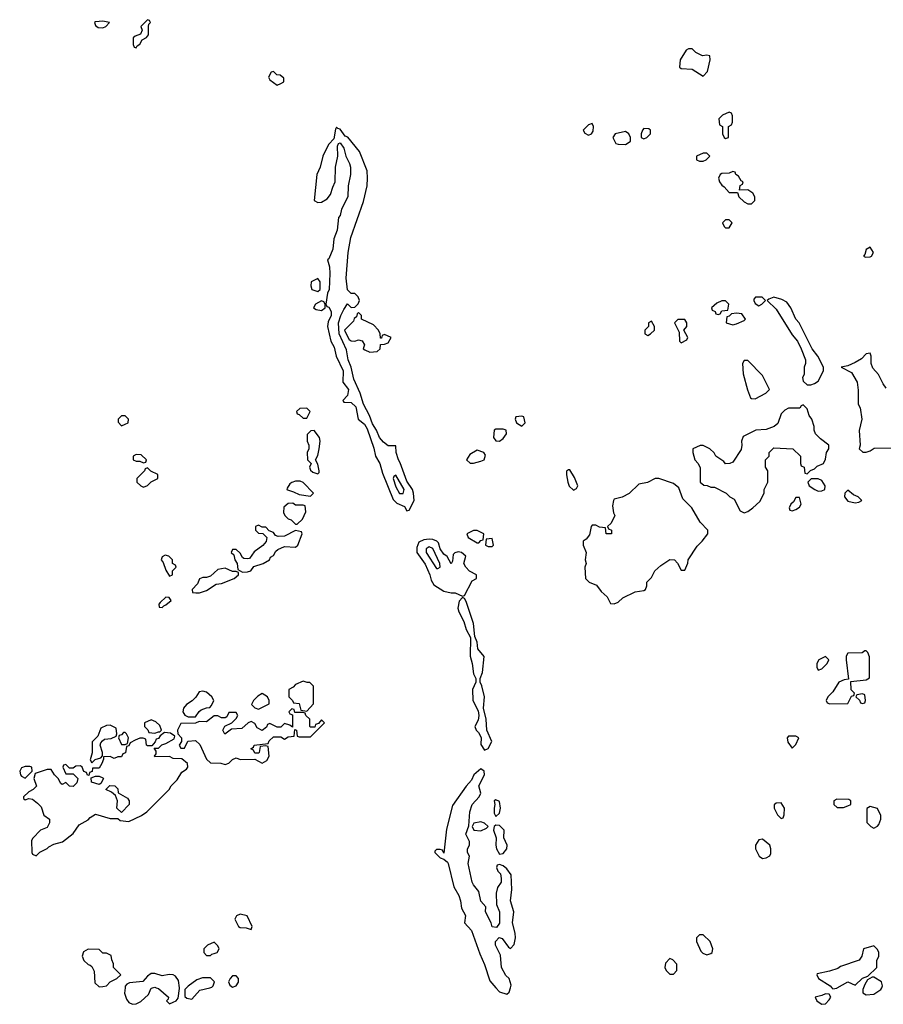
# Model space of a CAD drawing. Header units: inches. Extents: x 2701323 to 2964515, y 494916 to 722124.
# Tile 375 of 656: x 2820641 to 2825302, y 679911 to 685226. Entities that reach past the tile are written whole.
import ezdxf

# ---------------------------------------------------------------- set-up
doc = ezdxf.new("R2010")
doc.units = ezdxf.units.IN
doc.header["$MEASUREMENT"] = 0
doc.layers.add('C8627', color=7, linetype='Continuous')
doc.layers.add('C8628', color=7, linetype='Continuous')

msp = doc.modelspace()

# ---------------------------------------------------------------- linework, layer by layer
at = {"layer": 'C8627', "color": 2, "elevation": 2}
for points in [[(2821209.8, 680000), (2821207.3, 679970), (2821218, 679938), (2821230, 679921), (2821250, 679910.7), (2821270, 679913), (2821294.7, 679925.3), (2821335.9, 679964.1), (2821350, 679998), (2821358.3, 680000)], [(2821378.2, 680000), (2821390, 679996), (2821444.7, 679950), (2821442, 679938), (2821434, 679930), (2821450, 679914), (2821470, 679922), (2821486, 679930), (2821496.4, 679943.6), (2821503.1, 679996.9), (2821502.8, 680000)], [(2821541.3, 680000), (2821531.3, 679990), (2821532, 679952), (2821543.6, 679943.6), (2821570, 679938), (2821613.2, 679986.8), (2821666.2, 680000)], [(2823211.1, 680000), (2823230, 679978.8), (2823270, 679964.7), (2823283.1, 679976.9), (2823289.7, 680000)], [(2825024, 680000), (2825030, 679994), (2825050, 679998), (2825053.5, 680000)], [(2825195.1, 680000), (2825191.3, 679990), (2825192, 679972), (2825210, 679962), (2825250, 679966), (2825289, 679990), (2825293.1, 680000)]]:
    msp.add_lwpolyline(points, dxfattribs=at)
msp.add_lwpolyline([(2824990, 679968), (2824970, 679958), (2824934, 679950), (2824942, 679930), (2824950, 679924.7), (2824970, 679912), (2824990, 679914), (2825010, 679934), (2825018, 679950), (2825010, 679966)], close=True, dxfattribs=at)
at = {"layer": 'C8628', "color": 2}
for points, elevation in [([(2821090, 685217.2), (2821050, 685214), (2821044.7, 685210), (2821050, 685194), (2821063.6, 685183.6), (2821090, 685182), (2821106, 685190), (2821126, 685210)], 2), ([(2821330, 685226), (2821294, 685190), (2821302, 685170), (2821292.7, 685147.3), (2821263.6, 685136.4), (2821252.7, 685127.3), (2821252.7, 685092.7), (2821258, 685078), (2821270, 685074), (2821275.3, 685084.7), (2821290, 685094), (2821302, 685118), (2821326, 685130), (2821336.4, 685143.6), (2821335.3, 685190), (2821338, 685202), (2821346, 685210), (2821342, 685222)], 2), ([(2824270, 685068.7), (2824250, 685068.7), (2824238, 685062), (2824206, 685010), (2824202, 684970), (2824210, 684962), (2824270, 684958.8), (2824330, 684922), (2824353.2, 684946.8), (2824368, 685010), (2824366, 685030), (2824350, 685035.3), (2824326, 685030), (2824289.4, 685049.4)], 2), ([(2822010, 684946), (2821998, 684942), (2821983.6, 684916.4), (2821990, 684902), (2822030, 684872), (2822050, 684882), (2822066, 684890), (2822066, 684910), (2822047.3, 684927.3), (2822028.4, 684928.4)], 2), ([(2824470, 684726), (2824434, 684710), (2824414, 684690), (2824418, 684658), (2824434, 684650), (2824434, 684610), (2824442, 684590), (2824450, 684584.7), (2824466, 684590), (2824466, 684650), (2824482, 684658), (2824487.3, 684672.7), (2824487.3, 684707.3), (2824482, 684722)], 2), ([(2822350, 684646), (2822344.7, 684635.3), (2822336.9, 684583.1), (2822310, 684554), (2822286.9, 684513.1), (2822276.3, 684490), (2822262.4, 684430), (2822244.9, 684390), (2822230.7, 684250.7), (2822250, 684238.8), (2822270, 684241.6), (2822301.1, 684258.9), (2822317.4, 684282.6), (2822330, 684322.8), (2822344.2, 684350), (2822345.1, 684430), (2822358, 684490), (2822356.4, 684543.6), (2822362, 684558), (2822370, 684562), (2822390, 684532), (2822400.5, 684490), (2822420.4, 684450), (2822426, 684430), (2822426, 684390), (2822413.4, 684330), (2822412.2, 684270), (2822376.8, 684203.2), (2822370, 684168.7), (2822362, 684158), (2822354.9, 684090), (2822336.7, 684043.3), (2822330, 683988), (2822310, 683935.3), (2822302, 683930), (2822312.2, 683892.2), (2822315.1, 683855.1), (2822310.3, 683769.7), (2822302.8, 683750), (2822294, 683690), (2822298, 683678), (2822310, 683674), (2822321, 683650), (2822321, 683630), (2822304.9, 683595.1), (2822302, 683570), (2822320.7, 683490), (2822337.3, 683457.3), (2822348.5, 683410), (2822386.4, 683330), (2822384.7, 683270), (2822416.3, 683230), (2822410, 683198), (2822384.7, 683170), (2822386, 683166), (2822390, 683162), (2822430, 683159.1), (2822455.8, 683135.8), (2822467.3, 683070), (2822502, 683042), (2822516.7, 683016.7), (2822552.2, 682912.2), (2822560.7, 682870), (2822583.8, 682830), (2822598.3, 682778.3), (2822655.8, 682635.8), (2822675.5, 682615.5), (2822718, 682598), (2822730, 682574), (2822742, 682578), (2822769.2, 682630.8), (2822767, 682670), (2822760.9, 682690), (2822730, 682735.1), (2822694.5, 682834.5), (2822685.1, 682850), (2822673.2, 682890), (2822670, 682926), (2822630, 682926), (2822605.1, 682945.1), (2822582, 682970), (2822566.6, 683010), (2822544.8, 683044.8), (2822529.5, 683090), (2822495.6, 683150), (2822478.4, 683210), (2822445.1, 683285.1), (2822429.4, 683350), (2822414.5, 683390), (2822404, 683444), (2822365.2, 683530), (2822362, 683590), (2822374, 683630), (2822390, 683662), (2822410, 683692), (2822430, 683672), (2822450, 683674), (2822468.4, 683691.6), (2822475.3, 683710), (2822468, 683730), (2822450, 683748), (2822430, 683748), (2822410, 683768), (2822403, 683830), (2822413, 683970), (2822428.4, 684050), (2822496, 684244), (2822516.9, 684330), (2822518, 684370), (2822515.6, 684410), (2822474.9, 684514.9), (2822411.7, 684591.7), (2822398, 684598), (2822370, 684635.3), (2822358, 684638)], 2), ([(2823730, 684666), (2823710, 684658), (2823682, 684630), (2823690, 684614), (2823710, 684602), (2823726, 684610), (2823736.4, 684623.6), (2823738, 684650)], 2), ([(2823910, 684622), (2823854, 684610), (2823842, 684590), (2823858, 684558), (2823870, 684554), (2823910, 684552), (2823930, 684564.7), (2823938, 684570), (2823938, 684590), (2823928, 684610)], 2), ([(2824010, 684638), (2824002, 684630), (2823994, 684610), (2823994, 684590), (2824010, 684582), (2824026, 684590), (2824046, 684610), (2824046, 684630), (2824036.4, 684636.4)], 2), ([(2824350, 684506), (2824330, 684506), (2824294, 684490), (2824294, 684470), (2824310, 684462), (2824330, 684462), (2824346, 684470), (2824366, 684490)], 2), ([(2824490, 684406), (2824470, 684398), (2824430, 684395.3), (2824422, 684390), (2824412, 684370), (2824418, 684350), (2824430, 684332), (2824443.6, 684323.6), (2824470, 684294), (2824514, 684294), (2824522, 684270), (2824550, 684242), (2824570, 684231.3), (2824590, 684232), (2824608, 684250), (2824608, 684270), (2824598, 684290), (2824570, 684308), (2824526, 684306), (2824528.4, 684331.6), (2824542, 684338), (2824546, 684350), (2824535.3, 684355.3), (2824520.4, 684380.4), (2824506, 684390), (2824502, 684402)], 2), ([(2824470, 684146), (2824450, 684146), (2824434, 684130), (2824442, 684110), (2824450, 684102), (2824470, 684102), (2824486, 684130)], 2), ([(2825230, 683998), (2825210, 683986), (2825202, 683958), (2825194, 683950), (2825204.7, 683944.7), (2825230, 683946), (2825238, 683950), (2825248, 683970)], 2), ([(2822250, 683828), (2822214, 683810), (2822212, 683790), (2822218, 683770), (2822250, 683758), (2822262, 683770), (2822262, 683810)], 2), ([(2824647.3, 683727.3), (2824612.7, 683727.3), (2824603.6, 683716.4), (2824602, 683710), (2824610, 683694), (2824630, 683682), (2824646, 683690), (2824666, 683710)], 2), ([(2824710, 683728), (2824683.6, 683716.4), (2824674, 683710), (2824723, 683663), (2824810, 683524.7), (2824838, 683490), (2824858, 683450), (2824882, 683390), (2824882, 683370), (2824874, 683350), (2824874, 683310), (2824866, 683294), (2824870, 683274), (2824890, 683254), (2824910, 683254), (2824930, 683262), (2824950, 683274), (2824978, 683330), (2824978, 683350), (2824948, 683410), (2824918, 683450), (2824848, 683590), (2824829.1, 683609.1), (2824802, 683670), (2824780.4, 683700.4), (2824754.6, 683714.6)], 2), ([(2822270, 683708.7), (2822238, 683690), (2822226, 683670), (2822241.4, 683661.4), (2822270, 683656), (2822288.7, 683670), (2822288.7, 683690), (2822282, 683702)], 2), ([(2824450, 683708), (2824430, 683708), (2824403.6, 683696.4), (2824374, 683670), (2824378, 683658), (2824394, 683650), (2824398, 683638), (2824410, 683634), (2824422, 683638), (2824430, 683654), (2824462, 683658), (2824468, 683690)], 2), ([(2822470, 683646), (2822462, 683638), (2822458, 683622), (2822446.4, 683613.6), (2822442, 683598), (2822394, 683550), (2822402, 683530), (2822419.6, 683499.6), (2822430, 683492), (2822450, 683491.3), (2822470, 683498), (2822490, 683492), (2822502, 683470), (2822494, 683450), (2822503.6, 683443.6), (2822530, 683432), (2822570, 683434), (2822586, 683450), (2822587.3, 683472.7), (2822610, 683474), (2822630, 683482), (2822646, 683510), (2822610, 683526), (2822598, 683522), (2822592.7, 683507.3), (2822587.3, 683507.3), (2822586, 683530), (2822578, 683550), (2822550, 683578), (2822486, 683610), (2822486, 683630)], 2), ([(2824230, 683608), (2824192.7, 683607.3), (2824174, 683590), (2824199.6, 683539.6), (2824202, 683490), (2824210, 683482), (2824242, 683498), (2824246, 683510), (2824226, 683550), (2824242, 683570), (2824242, 683590)], 2), ([(2824510, 683642), (2824482, 683638), (2824470, 683626), (2824458, 683622), (2824454, 683590), (2824490, 683578), (2824510, 683584.7), (2824550, 683602), (2824558, 683610), (2824539, 683639)], 2), ([(2824050, 683598), (2824034, 683590), (2824034, 683570), (2824014, 683550), (2824014, 683530), (2824030, 683522), (2824046, 683530), (2824066, 683550), (2824066, 683570)], 2), ([(2824570, 683386), (2824550, 683386), (2824542, 683370), (2824545.4, 683314.6), (2824567.9, 683227.9), (2824585.5, 683185.5), (2824590, 683181), (2824610, 683178.8), (2824668, 683210), (2824688, 683230), (2824650, 683306)], 2), ([(2822190, 683128), (2822152.7, 683127.3), (2822134, 683110), (2822138, 683098), (2822150, 683094), (2822170, 683074), (2822190, 683074), (2822208, 683110)], 2), ([(2824870, 683146), (2824858, 683142), (2824851.6, 683128.4), (2824790, 683128), (2824770, 683118), (2824750, 683098), (2824733.2, 683046.8), (2824712, 683030), (2824670, 683014), (2824614, 683010), (2824544.9, 682975.1), (2824536, 682950), (2824538.8, 682930), (2824534.4, 682905.6), (2824490, 682838), (2824474, 682830), (2824449.1, 682829.1), (2824440.4, 682840.4), (2824398, 682870), (2824388.4, 682888.4), (2824366, 682910), (2824330, 682928), (2824312.7, 682927.3), (2824274, 682910), (2824274, 682890), (2824284.7, 682850), (2824302, 682830), (2824312.7, 682807.3), (2824314, 682730), (2824332.7, 682712.7), (2824351.6, 682711.6), (2824370, 682702), (2824390, 682702), (2824454, 682670), (2824474, 682650), (2824496.9, 682636.9), (2824530, 682574), (2824550, 682564.7), (2824570, 682571.3), (2824598, 682590), (2824634.6, 682625.4), (2824658, 682670), (2824658, 682690), (2824678, 682730), (2824678, 682790), (2824666, 682810), (2824666, 682850), (2824686, 682870), (2824686, 682890), (2824710, 682914), (2824814, 682910), (2824854, 682870), (2824854, 682830), (2824858, 682818), (2824874, 682810), (2824878, 682778), (2824890, 682774), (2824908, 682792), (2824930, 682802), (2824944.7, 682815.3), (2824978, 682830), (2824990, 682854), (2824995.3, 682890), (2825008, 682910), (2825008, 682930), (2824962.7, 682962.7), (2824935.3, 682990), (2824928.7, 683010), (2824928.7, 683030), (2824915.3, 683070), (2824902, 683090), (2824890, 683126)], 2), ([(2821210, 683088), (2821190, 683088), (2821172, 683070), (2821172.7, 683052.7), (2821190, 683034), (2821210, 683042), (2821226, 683050), (2821228, 683070)], 2), ([(2823350, 683086), (2823318, 683082), (2823314, 683070), (2823322, 683050), (2823350, 683032), (2823368, 683050), (2823362, 683082)], 2), ([(2822230, 683008), (2822212.7, 683007.3), (2822192.7, 682987.3), (2822192, 682950), (2822202, 682930), (2822202, 682910), (2822192, 682890), (2822194, 682850), (2822214, 682830), (2822204.7, 682810), (2822210, 682794), (2822223.6, 682783.6), (2822250, 682774), (2822258, 682782), (2822258, 682790), (2822250, 682826), (2822238, 682850), (2822250, 682874), (2822257.2, 682910), (2822262, 682950), (2822259, 682970)], 2), ([(2823250, 683015.3), (2823210, 683015.3), (2823202, 683010), (2823198, 682970), (2823210, 682952), (2823230, 682951.3), (2823250, 682966), (2823268.7, 682990), (2823266, 683010)], 2), ([(2821270, 682878), (2821254, 682870), (2821254, 682850), (2821270, 682842), (2821290, 682842), (2821310, 682834), (2821322, 682838), (2821326, 682850), (2821296.4, 682876.4)], 2), ([(2823110, 682902), (2823070, 682878), (2823052, 682850), (2823071.6, 682831.6), (2823090, 682831.3), (2823130, 682842.8), (2823148, 682850), (2823154.6, 682874.6), (2823146, 682890)], 2), ([(2821330, 682806), (2821318, 682802), (2821314, 682790), (2821274, 682750), (2821274, 682730), (2821294, 682710), (2821310, 682702), (2821330, 682712), (2821350, 682732), (2821386, 682750), (2821386, 682770), (2821348.4, 682788.4)], 2), ([(2822670, 682767.3), (2822660.3, 682759.8), (2822657, 682750), (2822670, 682703.8), (2822690, 682669.1), (2822710, 682667.6), (2822715.3, 682690)], 6), ([(2823603.6, 682796.4), (2823592, 682788), (2823591.3, 682768.7), (2823599.1, 682730), (2823606.9, 682706.9), (2823630, 682686), (2823645.2, 682694.8), (2823653.2, 682710), (2823635.3, 682755.3), (2823610, 682795.3)], 2), ([(2822130, 682735.3), (2822110, 682728), (2822099.6, 682720.4), (2822083.6, 682696.4), (2822082, 682690), (2822087.1, 682687.1), (2822118, 682678), (2822150, 682662), (2822210, 682654), (2822226, 682670), (2822170, 682728), (2822154.6, 682734.6)], 2), ([(2824090, 682749), (2824070, 682749), (2824028.4, 682728.4), (2823982, 682718), (2823930, 682668), (2823891.6, 682648.4), (2823850, 682638), (2823844.7, 682630), (2823841, 682601), (2823844.7, 682564.7), (2823852, 682550), (2823832.7, 682507.3), (2823814, 682490), (2823818, 682478), (2823834, 682470), (2823834, 682450), (2823806, 682450), (2823802, 682482), (2823770, 682486), (2823750, 682498), (2823730, 682498), (2823724.7, 682490), (2823715.3, 682444.7), (2823698, 682422), (2823682, 682410), (2823682, 682390), (2823698, 682350), (2823692, 682310), (2823698, 682290), (2823691.3, 682270), (2823694, 682210), (2823714, 682190), (2823753.4, 682173.4), (2823779.8, 682139.8), (2823812, 682110), (2823830, 682074), (2823850, 682072), (2823870, 682082), (2823895.5, 682104.5), (2823962, 682138), (2824010, 682144.7), (2824018, 682150), (2824026, 682170), (2824026, 682190), (2824050, 682214), (2824068.9, 682251.1), (2824100.2, 682279.8), (2824150, 682312), (2824174, 682310), (2824191.6, 682291.6), (2824210, 682254), (2824230, 682254), (2824247.3, 682292.7), (2824248, 682310), (2824296.5, 682383.5), (2824324, 682410), (2824354, 682450), (2824354, 682470), (2824312.9, 682512.9), (2824268.7, 682590), (2824220.2, 682640.2), (2824198, 682698), (2824170, 682722)], 2), ([(2824950, 682748), (2824912.7, 682747.3), (2824894, 682730), (2824902, 682710), (2824932, 682690), (2824950, 682681), (2824970, 682682), (2824986, 682690), (2824988, 682710), (2824970, 682738)], 2), ([(2825110, 682686), (2825094, 682670), (2825092, 682650), (2825110, 682626), (2825150, 682618), (2825170, 682622), (2825186, 682630), (2825166, 682650), (2825140.2, 682660.2)], 2), ([(2822115.3, 682615.3), (2822090, 682614), (2822066, 682594), (2822065.4, 682565.4), (2822072, 682550), (2822090, 682532), (2822105.4, 682525.4), (2822130, 682502), (2822138, 682502), (2822168, 682530), (2822186, 682570), (2822182, 682602), (2822170, 682606), (2822130, 682606)], 2), ([(2824850, 682646), (2824830, 682646), (2824816.9, 682623.1), (2824802, 682610), (2824794, 682590), (2824798, 682578), (2824810, 682574), (2824830, 682582), (2824850, 682594), (2824858, 682610)], 2), ([(2821930, 682498), (2821914, 682490), (2821914, 682470), (2821930, 682454), (2821952.7, 682452.7), (2821974, 682430), (2821971.6, 682408.4), (2821952.7, 682387.3), (2821907.1, 682352.9), (2821882, 682318), (2821870, 682315.3), (2821850, 682318), (2821843.1, 682323.1), (2821830, 682346), (2821810, 682366), (2821790, 682366), (2821782, 682350), (2821796.9, 682336.9), (2821802, 682310), (2821814, 682290), (2821818, 682258), (2821842.8, 682242.8), (2821870, 682244.9), (2821888, 682250), (2821905.2, 682274.8), (2821955.3, 682290), (2821988.7, 682310), (2821995.3, 682324.7), (2822010, 682334), (2822023.1, 682356.9), (2822034.6, 682365.4), (2822070, 682382), (2822130, 682378), (2822142, 682390), (2822166, 682450), (2822162, 682462), (2822130, 682468), (2822070, 682438), (2822036.4, 682436.4), (2822022, 682442), (2822010, 682458), (2821987.3, 682467.3), (2821970, 682486), (2821950, 682486)], 2), ([(2823110, 682468), (2823090, 682468), (2823054, 682450), (2823062, 682430), (2823110, 682402), (2823118, 682402), (2823130, 682414), (2823142, 682418), (2823146, 682450)], 2), ([(2822850, 682421.7), (2822822.3, 682417.7), (2822794.9, 682405.1), (2822783.5, 682376.5), (2822784.7, 682350), (2822830, 682286.8), (2822854, 682230), (2822860.9, 682200.9), (2822875.2, 682175.2), (2822930, 682141), (2822970, 682131.3), (2822991.6, 682131.6), (2823030, 682114), (2823042, 682118), (2823083.1, 682196.9), (2823106, 682210), (2823106, 682230), (2823068.9, 682248.9), (2823048, 682270), (2823038, 682290), (2823048, 682330), (2823026, 682350), (2823006.8, 682353.2), (2822990, 682348), (2822981, 682339), (2822976.9, 682303.1), (2822970, 682288), (2822947.5, 682327.5), (2822930, 682340.9), (2822910, 682369.4), (2822901.6, 682401.6), (2822891.5, 682411.5), (2822870, 682420.5)], 2), ([(2823190, 682426), (2823158, 682422), (2823154, 682390), (2823170, 682382), (2823190, 682382), (2823198, 682390)], 2), ([(2821425.4, 682334.6), (2821410, 682326), (2821404.7, 682310), (2821416, 682296), (2821430, 682254), (2821450, 682222), (2821466, 682230), (2821466, 682250), (2821486, 682270), (2821482, 682282), (2821466, 682290), (2821466, 682310), (2821446, 682330)], 2), ([(2822850, 682380.9), (2822833.7, 682370), (2822834.7, 682350), (2822890, 682263.8), (2822897, 682263), (2822909.3, 682270.7), (2822907.8, 682290), (2822870.4, 682370.4)], 6), ([(2821750, 682266), (2821710, 682258), (2821670, 682222), (2821650, 682214), (2821630, 682215.3), (2821611.6, 682208.4), (2821599.8, 682180.2), (2821572, 682150), (2821574, 682134), (2821591.6, 682131.6), (2821611.6, 682131.6), (2821650, 682144.7), (2821701.2, 682178.8), (2821730, 682182.8), (2821798, 682210), (2821822, 682230), (2821822, 682242), (2821810, 682248), (2821790, 682248)], 2), ([(2821430, 682108), (2821399.6, 682080.4), (2821392, 682070), (2821394, 682054), (2821410, 682052), (2821418, 682062), (2821430, 682066.8), (2821458, 682090), (2821447.3, 682107.3)], 2), ([(2823030, 682106), (2823012.7, 682087.3), (2823006, 682050), (2823011.3, 682030), (2823038, 681978), (2823050, 681934), (2823074, 681890), (2823071.3, 681790), (2823082.8, 681750), (2823090, 681694), (2823102, 681670), (2823102, 681650), (2823084.7, 681610), (2823086.8, 681550), (2823114.8, 681494.8), (2823118.8, 681470), (2823114.8, 681445.2), (2823098, 681410), (2823104.7, 681390), (2823117.3, 681377.3), (2823130.8, 681350.8), (2823130, 681314), (2823150, 681282), (2823170, 681292), (2823188.7, 681330), (2823162, 681390), (2823159, 681450), (2823144, 681510), (2823149, 681570), (2823135.3, 681630), (2823126, 681650), (2823126, 681670), (2823138, 681702), (2823148.4, 681788.4), (2823114, 681830), (2823110, 681866), (2823096.4, 681896.4), (2823090, 681966), (2823050, 682086), (2823042, 682102)], 2), ([(2825210, 681818), (2825202, 681818), (2825187.3, 681807.3), (2825110, 681806), (2825102, 681790), (2825102, 681770), (2825114, 681666), (2825090, 681662), (2825062, 681650), (2825030, 681598), (2825002, 681570), (2824994, 681550), (2824998, 681538), (2825012.7, 681532.7), (2825110, 681534), (2825130, 681574), (2825142, 681578), (2825146, 681590), (2825128.9, 681608.9), (2825126, 681654), (2825210, 681662), (2825227.3, 681672.7), (2825227.3, 681787.3), (2825218, 681810)], 2), ([(2824990, 681788), (2824954, 681770), (2824942, 681750), (2824942, 681730), (2824950, 681714), (2824970, 681722), (2824998, 681750), (2825008, 681770)], 2), ([(2822170, 681655.3), (2822130, 681638), (2822116.9, 681623.1), (2822094, 681610), (2822094, 681570), (2822114, 681550), (2822118, 681538), (2822150, 681534), (2822158, 681498), (2822190, 681494), (2822227.3, 681532.7), (2822227.3, 681627.3), (2822207.3, 681647.3), (2822192.7, 681647.3)], 2), ([(2821630, 681602), (2821610, 681598), (2821591.1, 681568.9), (2821571, 681549), (2821542, 681530), (2821524.7, 681510), (2821522, 681490), (2821531.6, 681471.6), (2821550, 681462), (2821590, 681462), (2821610, 681492), (2821620.2, 681499.8), (2821648.4, 681511.6), (2821667.3, 681512.7), (2821676.4, 681523.6), (2821688, 681550), (2821678, 681570), (2821650, 681595.3)], 2), ([(2821950, 681588), (2821925.4, 681574.6), (2821902, 681550), (2821892, 681530), (2821910, 681512), (2821930, 681504.7), (2821987.3, 681532.7), (2821988, 681550), (2821978, 681570)], 2), ([(2825190, 681586), (2825158, 681582), (2825154, 681570), (2825172.7, 681552.7), (2825178, 681538), (2825190, 681534), (2825202, 681538), (2825206, 681550), (2825202, 681582)], 2), ([(2822110, 681506), (2822094, 681490), (2822098, 681478), (2822114, 681474), (2822114, 681406), (2822098, 681418), (2822070, 681426), (2822050, 681406), (2822030, 681406), (2821990, 681426), (2821978, 681422), (2821972.7, 681407.3), (2821950, 681388), (2821923.1, 681403.1), (2821910, 681426), (2821890, 681438), (2821874, 681430), (2821839.6, 681400.4), (2821783.6, 681396.4), (2821748.4, 681368.4), (2821738, 681390), (2821748.4, 681411.6), (2821786, 681430), (2821810, 681454), (2821818, 681470), (2821810, 681486), (2821770, 681486), (2821758, 681462), (2821750, 681458), (2821730, 681458), (2821710, 681468), (2821690, 681468), (2821650, 681435.3), (2821610, 681438), (2821590, 681428), (2821510, 681426), (2821492, 681390), (2821494, 681370), (2821514, 681350), (2821514, 681330), (2821502, 681310), (2821510, 681294), (2821530, 681294), (2821548, 681332), (2821590, 681334), (2821612.7, 681312.7), (2821650, 681234), (2821670, 681214), (2821727.3, 681212.7), (2821750, 681204.7), (2821770, 681212), (2821790, 681232), (2821810, 681242), (2821830, 681232), (2821910, 681234), (2821950, 681212), (2821974, 681226), (2821988, 681250), (2821982, 681302), (2821970, 681306), (2821938, 681302), (2821934, 681270), (2821930, 681266), (2821910, 681266), (2821902, 681282), (2821888, 681290), (2821902, 681298), (2821906, 681310), (2821982, 681318), (2821987.3, 681332.7), (2822010, 681354), (2822050, 681354), (2822070, 681342), (2822090, 681354), (2822122, 681358), (2822126, 681394), (2822134, 681390), (2822138, 681358), (2822150, 681354), (2822210, 681354), (2822286, 681430), (2822270, 681446), (2822254, 681426), (2822238, 681422), (2822234, 681406), (2822210, 681406), (2822206, 681410), (2822206, 681450), (2822186, 681470), (2822182, 681482), (2822170, 681486), (2822126, 681486), (2822122, 681502)], 2), ([(2821350, 681446), (2821314, 681430), (2821314, 681410), (2821332.7, 681392.7), (2821338, 681378), (2821370, 681374), (2821390, 681382), (2821398, 681382), (2821406, 681390), (2821396.4, 681416.4), (2821376.4, 681436.4)], 2), ([(2821422, 681378), (2821399.6, 681360.4), (2821390, 681346), (2821378, 681342), (2821372.7, 681327.3), (2821354, 681306), (2821330, 681306), (2821326, 681310), (2821322, 681342), (2821307.3, 681347.3), (2821290, 681348), (2821263.6, 681336.4), (2821238, 681322), (2821230, 681306), (2821218, 681302), (2821211.6, 681268.4), (2821198, 681262), (2821190, 681246), (2821170, 681246), (2821150, 681238), (2821130, 681248), (2821094, 681246), (2821094, 681234), (2821084.7, 681210), (2821070, 681186), (2821034, 681186), (2821032, 681168), (2821018, 681162), (2821014, 681146), (2821007.3, 681147.3), (2821002, 681162), (2820987.3, 681167.3), (2820978, 681190), (2820970, 681198), (2820943.6, 681196.4), (2820930, 681186), (2820910, 681186), (2820890, 681206), (2820878, 681202), (2820874, 681190), (2820890, 681154), (2820930, 681154), (2820954, 681130), (2820950, 681106), (2820930, 681086), (2820910, 681088), (2820890, 681108), (2820870, 681098), (2820863.1, 681103.1), (2820848, 681130), (2820828.9, 681148.9), (2820810, 681178), (2820790, 681178), (2820723.6, 681156.4), (2820718, 681130), (2820731.6, 681088.4), (2820714, 681070), (2820690, 681058), (2820662, 681030), (2820662, 681022), (2820670, 681014), (2820690, 681022), (2820710, 681018), (2820736.8, 680996.8), (2820757.3, 680977.3), (2820771.6, 680931.6), (2820802, 680910), (2820802, 680890), (2820790, 680866), (2820754, 680850), (2820711.6, 680808.4), (2820705.4, 680794.6), (2820706, 680730), (2820710, 680722), (2820730, 680712), (2820750, 680732), (2820790, 680752), (2820799, 680761), (2820825.2, 680774.8), (2820872.5, 680787.5), (2820930, 680832), (2820961.2, 680878.8), (2821010, 680906), (2821020.9, 680919.1), (2821050, 680938), (2821130, 680914), (2821170, 680914), (2821183.6, 680903.6), (2821230, 680898), (2821298, 680930), (2821328, 680950), (2821448, 681070), (2821458, 681090), (2821490, 681122), (2821516.4, 681163.6), (2821540.4, 681179.6), (2821548, 681190), (2821546, 681210), (2821516.4, 681236.4), (2821470, 681238), (2821450, 681248), (2821370, 681246), (2821368, 681250), (2821378, 681262), (2821378, 681278), (2821366, 681294), (2821390, 681294), (2821408, 681312), (2821430, 681318), (2821475.3, 681344.7), (2821478, 681358), (2821454.6, 681374.6)], 2), ([(2821130, 681418), (2821110, 681415.3), (2821078, 681402), (2821062, 681358), (2821032.7, 681327.3), (2821031.3, 681268.7), (2821022, 681230), (2821030, 681214), (2821048, 681232), (2821078, 681242), (2821087.3, 681252.7), (2821088, 681270), (2821075.3, 681310), (2821078, 681322), (2821087.3, 681332.7), (2821098, 681342), (2821134, 681346), (2821162, 681358), (2821166, 681370), (2821162, 681402)], 2), ([(2821210, 681378), (2821202, 681378), (2821190, 681366), (2821178, 681362), (2821174, 681350), (2821190, 681314), (2821210, 681314), (2821222, 681318), (2821228, 681350), (2821218, 681370)], 2), ([(2824830, 681358), (2824790, 681358), (2824782, 681350), (2824786.4, 681326.4), (2824810, 681294), (2824830, 681314), (2824846, 681350)], 2), ([(2820695.3, 681195.3), (2820670, 681195.3), (2820650, 681188), (2820641, 681170), (2820644.7, 681150), (2820650, 681142), (2820670, 681132), (2820708, 681170), (2820706, 681190)], 2), ([(2821070, 681098), (2821028, 681110), (2821026, 681134), (2821050, 681142), (2821070, 681142), (2821090, 681134), (2821094, 681130), (2821078, 681102)], 2), ([(2821190, 680946), (2821166, 680970), (2821168, 681010), (2821158, 681038), (2821136.4, 681056.4), (2821106, 681070), (2821128, 681092), (2821154, 681090), (2821170, 681074), (2821172, 681052), (2821223.6, 681023.6), (2821232, 681010), (2821232, 680990)], 2), ([(2823210, 681015.3), (2823202, 681010), (2823204.7, 680990), (2823201, 680970), (2823202, 680942), (2823210, 680924.7), (2823230, 680942), (2823236, 680970), (2823230, 681006)], 2), ([(2825050, 681018), (2825034, 681010), (2825034, 680990), (2825052.7, 680972.7), (2825087.3, 680972.7), (2825110, 680982), (2825126, 680990), (2825126, 681010), (2825116.4, 681016.4)], 2), ([(2824750, 680998), (2824723.6, 680996.4), (2824712.7, 680987.3), (2824712, 680970), (2824730, 680934), (2824750, 680914), (2824762, 680918), (2824767.3, 680932.7), (2824768, 680970)], 2), ([(2825230, 680978), (2825212.7, 680967.3), (2825212.7, 680892.7), (2825234, 680870), (2825250, 680862), (2825270, 680872), (2825278, 680882), (2825288.7, 680910), (2825288.7, 680930), (2825270, 680968)], 2), ([(2823130, 680896), (2823091.3, 680888.7), (2823082, 680870), (2823091.3, 680851.3), (2823130, 680847.7), (2823159.3, 680860.7), (2823168.7, 680870), (2823150, 680888.7)], 2), ([(2823210, 680878), (2823202, 680870), (2823198, 680850), (2823212, 680810), (2823210.8, 680770), (2823214.8, 680750), (2823230, 680722), (2823250, 680724.7), (2823269.2, 680750), (2823272, 680770), (2823254, 680810), (2823256, 680850), (2823230, 680875.3)], 2), ([(2824650, 680802), (2824630, 680798), (2824612, 680770), (2824612, 680750), (2824632, 680710), (2824650, 680698), (2824670, 680702), (2824688.4, 680711.6), (2824694.6, 680725.4), (2824695.3, 680750), (2824688.7, 680770)], 2), ([(2821830, 680398), (2821811.6, 680388.4), (2821802, 680370), (2821822, 680330), (2821830, 680324.7), (2821863.6, 680323.6), (2821890, 680314), (2821895.3, 680330), (2821868.4, 680388.4)], 2), ([(2824330, 680286), (2824310, 680286), (2824294, 680270), (2824294, 680250), (2824316.9, 680196.9), (2824326.8, 680186.8), (2824350, 680178), (2824370, 680184.7), (2824378, 680190), (2824382, 680210), (2824368, 680250)], 2), ([(2821010, 680208), (2820985.4, 680194.6), (2820978, 680170), (2820987.3, 680147.3), (2821010, 680124.7), (2821022, 680122), (2821030, 680114), (2821042, 680090), (2821046.4, 680026.4), (2821070, 680004.7), (2821090, 680006), (2821110, 680011.3), (2821130, 680032), (2821166, 680050), (2821186, 680070), (2821148, 680110), (2821148, 680130), (2821138, 680150), (2821134.6, 680174.6), (2821110, 680186), (2821090, 680186), (2821070, 680206)], 2), ([(2821690, 680246), (2821654, 680230), (2821634, 680210), (2821634, 680190), (2821650, 680174), (2821670, 680174), (2821678, 680182), (2821690, 680184.7), (2821706, 680190), (2821718, 680210), (2821710, 680226)], 2), ([(2824150, 680158), (2824126.4, 680133.6), (2824122, 680110), (2824130, 680094), (2824150, 680074), (2824170, 680074), (2824187.3, 680092.7), (2824187.3, 680127.3), (2824166, 680150)], 2), ([(2821810, 680064), (2821790, 680064), (2821776, 680050), (2821767.9, 680032.1), (2821774.4, 680014.4), (2821790, 680004), (2821810, 680011), (2821822.7, 680030), (2821821.2, 680050)], 2)]:
    msp.add_lwpolyline(points, close=True, dxfattribs=dict(at, elevation=elevation))
at = {"layer": 'C8628', "color": 2, "elevation": 2}
for points in [[(2825316.4, 683236.4), (2825300.2, 683260.2), (2825275.3, 683310), (2825245.2, 683345.2), (2825235.3, 683370), (2825235.3, 683410), (2825230, 683426), (2825210, 683422), (2825184.5, 683395.5), (2825150, 683376), (2825110, 683358), (2825074, 683350), (2825130, 683322), (2825161, 683270), (2825166.4, 683226.4), (2825166, 683150), (2825176, 683130), (2825186, 683070), (2825171.1, 683008.9), (2825176, 682930), (2825172, 682910), (2825191.6, 682891.6), (2825210, 682891.3), (2825230, 682898), (2825252.7, 682912.7), (2825370, 682914)], [(2823289.7, 680000), (2823293.6, 680013.6), (2823282, 680050), (2823265.4, 680065.4), (2823240.9, 680110), (2823236.5, 680176.5), (2823209.5, 680230), (2823209.4, 680250), (2823229.3, 680270.7), (2823245.4, 680265.4), (2823279.6, 680219.6), (2823290, 680212), (2823310, 680234), (2823316, 680270), (2823314.8, 680294.8), (2823300.9, 680350), (2823307.3, 680410), (2823289.7, 680470), (2823297.2, 680530), (2823293.2, 680610), (2823270, 680642), (2823250, 680658), (2823230, 680666), (2823218, 680662), (2823214, 680650), (2823222, 680630), (2823235.3, 680615.3), (2823238.8, 680590), (2823238.8, 680570), (2823218.7, 680541.3), (2823211.7, 680510), (2823214.4, 680450), (2823230.4, 680410), (2823230.5, 680349.5), (2823214.4, 680325.6), (2823190, 680329), (2823185.2, 680350), (2823155.3, 680410), (2823156.4, 680436.4), (2823130, 680468), (2823119, 680519), (2823090, 680555.3), (2823083.7, 680570), (2823061.2, 680670), (2823068.7, 680710), (2823058, 680730), (2823058, 680750), (2823068, 680770), (2823068, 680790), (2823049.4, 680830), (2823065.2, 680874.8), (2823069.5, 680949.5), (2823082, 680990), (2823121.2, 681030), (2823129.2, 681050), (2823119, 681090), (2823149, 681150), (2823148, 681170), (2823130, 681182), (2823091, 681150), (2823079.1, 681120.9), (2823050, 681089), (2822976.8, 680983.2), (2822943.5, 680856.5), (2822930, 680726), (2822922, 680742), (2822910, 680746), (2822890, 680746), (2822882, 680738), (2822882, 680730), (2822910, 680702), (2822930, 680694), (2822950, 680678), (2822953.4, 680670), (2822984, 680544), (2823010, 680498), (2823019.1, 680470), (2823024.7, 680430), (2823046, 680390), (2823042, 680350), (2823079.1, 680310), (2823123.4, 680183.4), (2823150, 680124.7), (2823177.5, 680037.5), (2823211.1, 680000)], [(2825053.5, 680000), (2825110, 680032), (2825150, 680014), (2825190, 680052), (2825218, 680062), (2825266, 680110), (2825267.3, 680147.3), (2825278, 680170), (2825278, 680190), (2825270, 680206), (2825250, 680226), (2825194, 680210), (2825186, 680170), (2825170.6, 680149.4), (2825070, 680115.3), (2825056, 680104), (2825011.1, 680088.9), (2824944.7, 680075.3), (2824942, 680070), (2824952, 680050), (2825014, 680010), (2825024, 680000)], [(2821502.8, 680000), (2821498.7, 680038.7), (2821482.4, 680062.4), (2821470, 680069.6), (2821447.7, 680072.3), (2821410, 680064), (2821370, 680077.2), (2821350, 680077.2), (2821330, 680062), (2821306.4, 680033.6), (2821233.4, 680026.6), (2821219.8, 680020.2), (2821210.6, 680009.4), (2821209.8, 680000)], [(2821666.2, 680000), (2821677.2, 680002.8), (2821685.2, 680010), (2821691.9, 680031.9), (2821670, 680052.7), (2821626.8, 680053.2), (2821596.9, 680043.1), (2821550, 680008.7), (2821541.3, 680000)], [(2825293.1, 680000), (2825297.2, 680010), (2825292.5, 680032.5), (2825250, 680058), (2825242, 680058), (2825216.9, 680043.1), (2825202, 680018), (2825195.1, 680000)], [(2821358.3, 680000), (2821370, 680002.8), (2821378.2, 680000)]]:
    msp.add_lwpolyline(points, dxfattribs=at)

doc.saveas('drawing.dxf')
